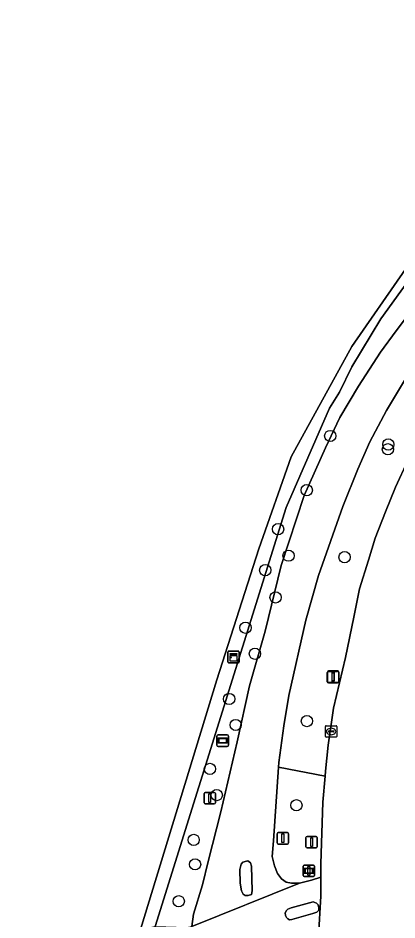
# Model space of a CAD drawing. Extents: x 162722 to 165104, y 384719 to 386284.
# Drawn here: x 164549.9 to 164582.8, y 385112.3 to 385190.6 of the extents above; entities that cross this region are included whole.
import ezdxf

# ---------------------------------------------------------------- set-up
doc = ezdxf.new("R2010")
doc.units = 0
for name, color, linetype in [('IMGEO_Boom', 7, 'Continuous'), ('IMGEO_Fietspad_gesloten', 7, 'Continuous'), ('IMGEO_Fietspad_open', 7, 'Continuous'), ('IMGEO_Grasland_agrarisch', 7, 'Continuous'), ('IMGEO_Groenvoorziening', 7, 'Continuous'), ('IMGEO_Kast', 7, 'Continuous'), ('IMGEO_Kolk', 7, 'Continuous'), ('IMGEO_Lichtmast', 7, 'Continuous'), ('IMGEO_Rijbaan_lokaal_gesloten', 7, 'Continuous'), ('IMGEO_Verkeersbord', 7, 'Continuous'), ('IMGEO_Verkeersbordpaal', 7, 'Continuous'), ('IMGEO_Verkeerseiland_open', 7, 'Continuous'), ('IMGEO_Verkeersregelinstallatiepaal', 7, 'Continuous'), ('IMGEO_Wegwijzer', 7, 'Continuous')]:
    doc.layers.add(name, color=color, linetype=linetype)

msp = doc.modelspace()

# ---------------------------------------------------------------- linework, layer by layer
at = {"layer": 'IMGEO_Boom'}
for centre in [(164577.036, 385154.354), (164582.031, 385153.2), (164582.07, 385153.612), (164574.99, 385149.65), (164572.511, 385146.261), (164573.42, 385143.959), (164578.275, 385143.831), (164571.397, 385142.701), (164572.286, 385140.332), (164569.681, 385137.7), (164570.497, 385135.443), (164568.261, 385131.518), (164575.007, 385129.594), (164568.826, 385129.26), (164566.591, 385125.449), (164567.186, 385123.171), (164574.101, 385122.289), (164565.185, 385119.282), (164565.307, 385117.158), (164563.887, 385113.955)]:
    msp.add_circle(centre, 0.489, dxfattribs=at)
at = {"layer": 'IMGEO_Fietspad_gesloten'}
msp.add_lwpolyline([(164586.063, 385167.877), (164582.751, 385163.493), (164581.394, 385161.645), (164579.489, 385158.677), (164577.853, 385155.948), (164576.621, 385153.321), (164574.756, 385149.178), (164572.762, 385143.109), (164571.381, 385137.41), (164570.029, 385132.661), (164568.947, 385127.788), (164567.546, 385121.705), (164566.448, 385117.406), (164565.938, 385115.39), (164565.178, 385112.839), (164565.023, 385111.772), (164574.379, 385115.51), (164573.681, 385115.519), (164573.221, 385115.602), (164572.803, 385115.889), (164572.461, 385116.374), (164572.203, 385117.04), (164571.989, 385117.842), (164572.122, 385119.203), (164572.557, 385125.591), (164572.584, 385125.988), (164573.013, 385129.194), (164573.428, 385131.822), (164574.909, 385138.358), (164576.018, 385142.227), (164578.127, 385148.234), (164579.429, 385151.485), (164580.465, 385153.855), (164581.901, 385156.574), (164583.642, 385159.474)], dxfattribs=at)
msp.add_lwpolyline([(164570.103, 385117.295), (164570.211, 385117.001), (164570.25, 385114.865), (164570.204, 385114.539), (164569.905, 385114.446), (164569.642, 385114.447), (164569.476, 385114.559), (164569.319, 385114.855), (164569.229, 385115.516), (164569.184, 385116.715), (164569.303, 385117.179), (164569.435, 385117.334), (164569.764, 385117.436), (164569.869, 385117.469)], close=True, dxfattribs=at)
at = {"layer": 'IMGEO_Fietspad_open'}
msp.add_lwpolyline([(164576.009, 385110.913), (164576.229, 385114.386), (164576.227, 385116.053), (164575.418, 385115.797), (164574.379, 385115.51), (164565.023, 385111.772)], dxfattribs=at)
msp.add_lwpolyline([(164575.543, 385113.905), (164575.838, 385113.8), (164575.988, 385113.633), (164576.032, 385113.385), (164576.033, 385113.171), (164575.871, 385113.006), (164575.516, 385112.88), (164573.692, 385112.364), (164573.484, 385112.348), (164573.346, 385112.421), (164573.245, 385112.537), (164573.155, 385112.722), (164573.13, 385112.96), (164573.248, 385113.161), (164573.364, 385113.262), (164573.639, 385113.38)], close=True, dxfattribs=at)
at = {"layer": 'IMGEO_Grasland_agrarisch'}
msp.add_lwpolyline([(164489.07, 385094.675), (164491.801, 385095.104), (164500.004, 385097.198), (164504.303, 385099.315), (164506.323, 385099.902), (164513.713, 385102.124), (164549.873, 385109.357), (164557.78, 385110.939), (164560.315, 385111.443), (164560.574, 385111.495), (164567.195, 385133.193), (164570.849, 385144.552), (164573.655, 385152.545), (164578.903, 385162.123), (164583.56, 385168.85)], dxfattribs=at)
at = {"layer": 'IMGEO_Groenvoorziening'}
for points in [[(164560.574, 385111.495), (164561.834, 385111.747), (164573.212, 385148.155), (164576.959, 385156.769), (164577.84, 385158.156), (164578.907, 385160.368), (164581.425, 385164.528), (164586.629, 385171.736), (164592.558, 385178.361), (164596.893, 385182.426), (164603.072, 385187.341), (164607.691, 385190.5), (164606.126, 385190.644), (164599.267, 385185.968), (164591.327, 385178.214), (164586.739, 385173.116), (164583.56, 385168.85), (164578.903, 385162.123), (164573.655, 385152.545), (164570.849, 385144.552), (164567.195, 385133.193)], [(164576.582, 385124.82), (164572.557, 385125.591), (164572.122, 385119.203), (164571.989, 385117.842), (164572.203, 385117.04), (164572.461, 385116.374), (164572.803, 385115.889), (164573.221, 385115.602), (164573.681, 385115.519), (164574.379, 385115.51), (164575.418, 385115.797), (164576.227, 385116.053), (164576.225, 385117.205), (164576.383, 385122.552)]]:
    msp.add_lwpolyline(points, close=True, dxfattribs=at)
for points in [[(164586.629, 385171.736), (164581.425, 385164.528), (164578.907, 385160.368), (164577.84, 385158.156), (164576.959, 385156.769), (164573.212, 385148.155), (164561.834, 385111.747), (164564.578, 385111.667), (164565.023, 385111.772), (164565.178, 385112.839), (164565.938, 385115.39), (164566.448, 385117.406), (164567.546, 385121.705), (164568.947, 385127.788), (164570.029, 385132.661), (164571.381, 385137.41), (164572.762, 385143.109), (164574.756, 385149.178), (164576.621, 385153.321), (164577.853, 385155.948), (164579.489, 385158.677), (164581.394, 385161.645), (164582.751, 385163.493), (164586.063, 385167.877)], [(164583.642, 385159.474), (164581.901, 385156.574), (164580.465, 385153.855), (164579.429, 385151.485), (164578.127, 385148.234), (164576.018, 385142.227), (164574.909, 385138.358), (164573.428, 385131.822), (164573.013, 385129.194), (164572.584, 385125.988), (164572.557, 385125.591), (164576.582, 385124.82), (164576.619, 385125.248), (164576.849, 385127.511), (164577.319, 385130.73), (164578.345, 385135.132), (164579.064, 385138.622), (164579.584, 385141.077), (164580.337, 385143.564), (164580.941, 385145.472), (164581.833, 385147.781), (164582.683, 385149.904), (164583.767, 385152.222)]]:
    msp.add_lwpolyline(points, dxfattribs=at)
at = {"layer": 'IMGEO_Kast'}
for p, q in [((164568.142, 385134.739), (164568.142, 385135.58)), ((164568.142, 385135.58), (164568.142, 385134.739)), ((164568.217, 385135.664), (164569.058, 385135.664)), ((164569.058, 385135.664), (164568.217, 385135.664)), ((164569.142, 385135.589), (164569.142, 385134.748)), ((164569.142, 385134.748), (164569.142, 385135.589)), ((164569.067, 385134.664), (164568.226, 385134.664)), ((164568.226, 385134.664), (164569.067, 385134.664))]:
    msp.add_line(p, q, dxfattribs=at)
for points in [[(164568.337, 385135.454), (164568.937, 385135.454), (164568.937, 385135.369), (164568.337, 385135.369), (164568.337, 385135.454)], [(164568.337, 385135.279), (164568.937, 385135.279), (164568.937, 385134.79), (164568.337, 385134.79), (164568.337, 385135.279)]]:
    msp.add_lwpolyline(points, dxfattribs=at)
msp.add_circle((164568.421, 385135.128), 0.0377, dxfattribs=at)
for centre, start, end in [((164568.22, 385135.586), 92.4484, 184.28452), ((164568.22, 385135.586), 92.4484, 184.28452), ((164569.064, 385135.586), 2.4484, 94.28452), ((164569.064, 385135.586), 2.4484, 94.28452), ((164568.22, 385134.742), 182.4484, 274.28452), ((164568.22, 385134.742), 182.4484, 274.28452), ((164569.064, 385134.742), 272.4484, 4.28452), ((164569.064, 385134.742), 272.4484, 4.28452)]:
    msp.add_arc(centre, 0.0779, start, end, dxfattribs=at)
at = {"layer": 'IMGEO_Kolk'}
for p, q in [((164576.608, 385128.269), (164576.608, 385129.121)), ((164576.683, 385129.195), (164577.535, 385129.195)), ((164576.867, 385128.689), (164576.867, 385128.701)), ((164577.305, 385128.652), (164576.907, 385128.652)), ((164576.91, 385128.738), (164577.308, 385128.738)), ((164577.096, 385128.975), (164577.121, 385128.975)), ((164577.351, 385128.701), (164577.351, 385128.689)), ((164577.609, 385129.121), (164577.609, 385128.269)), ((164577.535, 385128.195), (164576.683, 385128.195)), ((164577.119, 385128.415), (164577.094, 385128.415))]:
    msp.add_line(p, q, dxfattribs=at)
for points in [[(164576.608, 385128.269), (164576.608, 385129.121)], [(164576.683, 385129.195), (164577.535, 385129.195)], [(164577.609, 385129.121), (164577.609, 385128.269)], [(164577.535, 385128.195), (164576.683, 385128.195)]]:
    msp.add_lwpolyline(points, dxfattribs=at)
for centre, radius, start, end in [((164576.685, 385129.119), 0.0765, 91.55205, 178.44795), ((164576.685, 385129.119), 0.0765, 91.55205, 178.44795), ((164576.907, 385128.698), 0.0403, 85.87752, 175.75265), ((164576.904, 385128.688), 0.0366, 178.93798, 274.71019), ((164577.308, 385128.695), 0.043, 264.86636, 352.45326), ((164577.312, 385128.7), 0.0386, 1.73085, 96.63898), ((164577.533, 385129.119), 0.0765, 1.55205, 88.44795), ((164577.533, 385129.119), 0.0765, 1.55205, 88.44795), ((164576.685, 385128.271), 0.0765, 181.55205, 268.44795), ((164576.685, 385128.271), 0.0765, 181.55205, 268.44795), ((164577.533, 385128.271), 0.0765, 271.55205, 358.44795), ((164577.533, 385128.271), 0.0765, 271.55205, 358.44795)]:
    msp.add_arc(centre, radius, start, end, dxfattribs=at)
for centre, major_axis, ratio, start_param, end_param in [((164577.095, 385128.695), (-0.387, 0.002), 0.722429, 4.712389, 7.853982), ((164577.12, 385128.695), (-0.39, 0.002), 0.717154, 1.570796, 4.712389)]:
    msp.add_ellipse(centre, major_axis=major_axis, ratio=ratio, start_param=start_param, end_param=end_param, dxfattribs=at)
at = {"layer": 'IMGEO_Lichtmast'}
for p, q in [((164576.888, 385133.955), (164577.678, 385133.955)), ((164577.678, 385133.955), (164576.888, 385133.955)), ((164576.779, 385133.01), (164576.779, 385133.81)), ((164576.779, 385133.81), (164576.779, 385133.01)), ((164576.788, 385133.055), (164576.788, 385133.855)), ((164576.788, 385133.855), (164576.788, 385133.055)), ((164576.879, 385133.91), (164577.669, 385133.91)), ((164577.669, 385133.91), (164576.879, 385133.91)), ((164577.769, 385133.81), (164577.769, 385133.01)), ((164577.769, 385133.01), (164577.769, 385133.81)), ((164577.778, 385133.855), (164577.778, 385133.055)), ((164577.778, 385133.055), (164577.778, 385133.855)), ((164577.669, 385132.91), (164576.879, 385132.91)), ((164576.879, 385132.91), (164577.669, 385132.91)), ((164577.678, 385132.955), (164576.888, 385132.955)), ((164576.888, 385132.955), (164577.678, 385132.955))]:
    msp.add_line(p, q, dxfattribs=at)
for points in [[(164577.199, 385133.785), (164577.349, 385133.785), (164577.349, 385133.035), (164577.199, 385133.035), (164577.199, 385133.785)], [(164577.208, 385133.83), (164577.358, 385133.83), (164577.358, 385133.08), (164577.208, 385133.08), (164577.208, 385133.83)]]:
    msp.add_lwpolyline(points, dxfattribs=at)
for centre, start, end in [((164576.888, 385133.855), 90, 180), ((164576.888, 385133.855), 90, 180), ((164577.678, 385133.855), 0, 90), ((164577.678, 385133.855), 360, 90), ((164576.879, 385133.81), 90, 180), ((164576.879, 385133.81), 90, 180), ((164577.669, 385133.81), 0, 90), ((164577.669, 385133.81), 360, 90), ((164576.879, 385133.01), 180, 270), ((164576.879, 385133.01), 180, 270), ((164576.888, 385133.055), 180, 270), ((164576.888, 385133.055), 180, 270), ((164577.669, 385133.01), 270, 0), ((164577.669, 385133.01), 270, 0), ((164577.678, 385133.055), 270, 0), ((164577.678, 385133.055), 270, 0)]:
    msp.add_arc(centre, 0.1, start, end, dxfattribs=at)
at = {"layer": 'IMGEO_Rijbaan_lokaal_gesloten'}
msp.add_lwpolyline([(164583.767, 385152.222), (164582.683, 385149.904), (164581.833, 385147.781), (164580.941, 385145.472), (164580.337, 385143.564), (164579.584, 385141.077), (164579.064, 385138.622), (164578.345, 385135.132), (164577.319, 385130.73), (164576.849, 385127.511), (164576.619, 385125.248), (164576.582, 385124.82), (164576.383, 385122.552), (164576.225, 385117.205), (164576.227, 385116.053), (164576.229, 385114.386), (164576.009, 385110.913), (164575.903, 385110.183), (164575.833, 385109.694), (164575.494, 385108.442), (164575.153, 385107.641), (164574.666, 385106.638), (164573.998, 385105.718), (164593.763, 385111.379)], dxfattribs=at)
at = {"layer": 'IMGEO_Verkeersbord'}
for p, q in [((164574.681, 385116.195), (164574.681, 385116.995)), ((164574.681, 385116.995), (164574.681, 385116.195)), ((164574.781, 385117.095), (164575.571, 385117.095)), ((164575.571, 385117.095), (164574.781, 385117.095)), ((164575.671, 385116.995), (164575.671, 385116.195)), ((164575.671, 385116.195), (164575.671, 385116.995)), ((164575.571, 385116.095), (164574.781, 385116.095)), ((164574.781, 385116.095), (164575.571, 385116.095))]:
    msp.add_line(p, q, dxfattribs=at)
for points in [[(164574.782, 385116.827), (164575.57, 385116.827), (164575.57, 385116.363), (164574.782, 385116.363), (164574.782, 385116.827)], [(164574.847, 385116.762), (164574.847, 385116.428), (164575.505, 385116.428), (164575.505, 385116.762), (164574.847, 385116.762)]]:
    msp.add_lwpolyline(points, dxfattribs=at)
for centre, start, end in [((164574.781, 385116.995), 90, 180), ((164574.781, 385116.995), 90, 180), ((164575.571, 385116.995), 0, 90), ((164575.571, 385116.995), 360, 90), ((164574.781, 385116.195), 180, 270), ((164574.781, 385116.195), 180, 270), ((164575.571, 385116.195), 270, 0), ((164575.571, 385116.195), 270, 0)]:
    msp.add_arc(centre, 0.1, start, end, dxfattribs=at)
at = {"layer": 'IMGEO_Verkeersbordpaal'}
for p, q in [((164566.083, 385122.498), (164566.083, 385123.298)), ((164566.083, 385123.298), (164566.083, 385122.498)), ((164566.183, 385123.398), (164566.973, 385123.398)), ((164566.973, 385123.398), (164566.183, 385123.398)), ((164567.073, 385123.298), (164567.073, 385122.498)), ((164567.073, 385122.498), (164567.073, 385123.298)), ((164566.973, 385122.398), (164566.183, 385122.398)), ((164566.183, 385122.398), (164566.973, 385122.398)), ((164572.523, 385119.919), (164573.313, 385119.919)), ((164573.313, 385119.919), (164572.523, 385119.919)), ((164572.423, 385119.019), (164572.423, 385119.819)), ((164572.423, 385119.819), (164572.423, 385119.019)), ((164573.413, 385119.819), (164573.413, 385119.019)), ((164573.413, 385119.019), (164573.413, 385119.819)), ((164574.92, 385118.678), (164574.92, 385119.478)), ((164574.92, 385119.478), (164574.92, 385118.678)), ((164575.02, 385119.578), (164575.81, 385119.578)), ((164575.81, 385119.578), (164575.02, 385119.578)), ((164575.91, 385119.478), (164575.91, 385118.678)), ((164575.91, 385118.678), (164575.91, 385119.478)), ((164573.313, 385118.919), (164572.523, 385118.919)), ((164572.523, 385118.919), (164573.313, 385118.919)), ((164575.81, 385118.578), (164575.02, 385118.578)), ((164575.02, 385118.578), (164575.81, 385118.578))]:
    msp.add_line(p, q, dxfattribs=at)
for points in [[(164566.503, 385123.273), (164566.653, 385123.273), (164566.653, 385122.523), (164566.503, 385122.523), (164566.503, 385123.273)], [(164572.843, 385119.794), (164572.993, 385119.794), (164572.993, 385119.044), (164572.843, 385119.044), (164572.843, 385119.794)], [(164575.34, 385119.453), (164575.49, 385119.453), (164575.49, 385118.703), (164575.34, 385118.703), (164575.34, 385119.453)]]:
    msp.add_lwpolyline(points, dxfattribs=at)
for centre, start, end in [((164566.183, 385123.298), 90, 180), ((164566.183, 385123.298), 90, 180), ((164566.973, 385123.298), 0, 90), ((164566.973, 385123.298), 360, 90), ((164566.183, 385122.498), 180, 270), ((164566.183, 385122.498), 180, 270), ((164566.973, 385122.498), 270, 0), ((164566.973, 385122.498), 270, 0), ((164572.523, 385119.819), 90, 180), ((164572.523, 385119.819), 90, 180), ((164573.313, 385119.819), 0, 90), ((164573.313, 385119.819), 360, 90), ((164575.02, 385119.478), 90, 180), ((164575.02, 385119.478), 90, 180), ((164575.81, 385119.478), 0, 90), ((164575.81, 385119.478), 360, 90), ((164572.523, 385119.019), 180, 270), ((164572.523, 385119.019), 180, 270), ((164573.313, 385119.019), 270, 0), ((164573.313, 385119.019), 270, 0), ((164575.02, 385118.678), 180, 270), ((164575.02, 385118.678), 180, 270), ((164575.81, 385118.678), 270, 0), ((164575.81, 385118.678), 270, 0)]:
    msp.add_arc(centre, 0.1, start, end, dxfattribs=at)
at = {"layer": 'IMGEO_Verkeerseiland_open'}
for points in [[(164569.184, 385116.715), (164569.229, 385115.516), (164569.319, 385114.855), (164569.476, 385114.559), (164569.642, 385114.447), (164569.905, 385114.446), (164570.204, 385114.539), (164570.25, 385114.865), (164570.211, 385117.001), (164570.103, 385117.295), (164569.869, 385117.469), (164569.764, 385117.436), (164569.435, 385117.334), (164569.303, 385117.179)], [(164575.543, 385113.905), (164573.639, 385113.38), (164573.364, 385113.262), (164573.248, 385113.161), (164573.13, 385112.96), (164573.155, 385112.722), (164573.245, 385112.537), (164573.346, 385112.421), (164573.484, 385112.348), (164573.692, 385112.364), (164575.516, 385112.88), (164575.871, 385113.006), (164576.033, 385113.171), (164576.032, 385113.385), (164575.988, 385113.633), (164575.838, 385113.8)]]:
    msp.add_lwpolyline(points, close=True, dxfattribs=at)
at = {"layer": 'IMGEO_Verkeersregelinstallatiepaal'}
for p, q in [((164574.681, 385116.195), (164574.681, 385116.995)), ((164574.681, 385116.995), (164574.681, 385116.195)), ((164574.781, 385117.095), (164575.571, 385117.095)), ((164575.571, 385117.095), (164574.781, 385117.095)), ((164575.671, 385116.995), (164575.671, 385116.195)), ((164575.671, 385116.195), (164575.671, 385116.995)), ((164575.571, 385116.095), (164574.781, 385116.095)), ((164574.781, 385116.095), (164575.571, 385116.095))]:
    msp.add_line(p, q, dxfattribs=at)
msp.add_lwpolyline([(164575.101, 385116.97), (164575.251, 385116.97), (164575.251, 385116.22), (164575.101, 385116.22), (164575.101, 385116.97)], dxfattribs=at)
for centre, start, end in [((164574.781, 385116.995), 90, 180), ((164574.781, 385116.995), 90, 180), ((164575.571, 385116.995), 0, 90), ((164575.571, 385116.995), 360, 90), ((164574.781, 385116.195), 180, 270), ((164574.781, 385116.195), 180, 270), ((164575.571, 385116.195), 270, 0), ((164575.571, 385116.195), 270, 0)]:
    msp.add_arc(centre, 0.1, start, end, dxfattribs=at)
at = {"layer": 'IMGEO_Wegwijzer'}
for p, q in [((164567.201, 385127.5), (164567.201, 385128.3)), ((164567.201, 385128.3), (164567.201, 385127.5)), ((164567.301, 385128.4), (164568.091, 385128.4)), ((164568.091, 385128.4), (164567.301, 385128.4)), ((164568.191, 385128.3), (164568.191, 385127.5)), ((164568.191, 385127.5), (164568.191, 385128.3)), ((164568.091, 385127.4), (164567.301, 385127.4)), ((164567.301, 385127.4), (164568.091, 385127.4))]:
    msp.add_line(p, q, dxfattribs=at)
for points in [[(164567.302, 385128.132), (164568.09, 385128.132), (164568.09, 385127.668), (164567.302, 385127.668), (164567.302, 385128.132)], [(164567.367, 385128.067), (164567.367, 385127.733), (164568.025, 385127.733), (164568.025, 385128.067), (164567.367, 385128.067)]]:
    msp.add_lwpolyline(points, dxfattribs=at)
for centre, start, end in [((164567.301, 385128.3), 90, 180), ((164567.301, 385128.3), 90, 180), ((164568.091, 385128.3), 0, 90), ((164568.091, 385128.3), 360, 90), ((164567.301, 385127.5), 180, 270), ((164567.301, 385127.5), 180, 270), ((164568.091, 385127.5), 270, 0), ((164568.091, 385127.5), 270, 0)]:
    msp.add_arc(centre, 0.1, start, end, dxfattribs=at)

doc.saveas('drawing.dxf')
